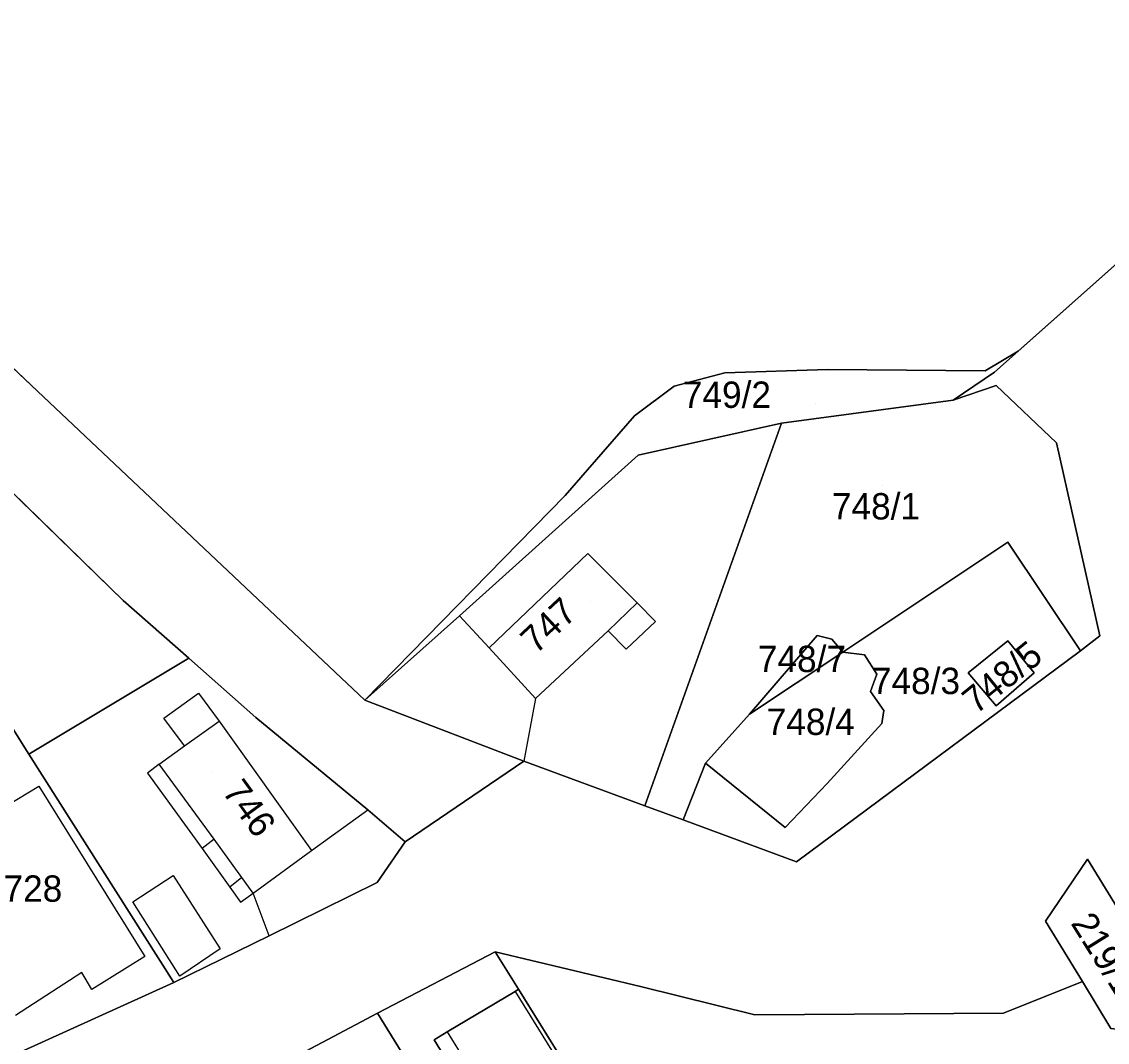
# Model space of a CAD drawing. Extents: x -263943 to -261149, y -1236934 to -1230686.
# Drawn here: x -262396.2 to -262313.8, y -1235499.5 to -1235422.1 of the extents above; entities that cross this region are included whole.
import ezdxf

# ---------------------------------------------------------------- set-up
doc = ezdxf.new("R2010")
doc.units = 0
for name, color, linetype in [('body_kn', 7, 'Continuous'), ('kladpar_druhypozemkov', 7, 'Continuous'), ('kladpar_hranice', 7, 'Continuous'), ('kladpar_parcelnecisla', 7, 'Continuous'), ('kladpar_plochy', 7, 'Continuous'), ('zappar_hrandruhpozemk', 7, 'Continuous')]:
    doc.layers.add(name, color=color, linetype=linetype)

msp = doc.modelspace()

# ---------------------------------------------------------------- linework, layer by layer
at = {"layer": 'body_kn'}
for p, q in [((-262320.6, -1235447.09), (-262320.6, -1235447.09)), ((-262335.05, -1235448.5), (-262335.05, -1235448.5)), ((-262323.09, -1235448.6), (-262323.09, -1235448.6)), ((-262342.87, -1235448.75), (-262342.87, -1235448.75)), ((-262322.39, -1235448.68), (-262322.39, -1235448.68)), ((-262395.03, -1235450.14), (-262395.03, -1235450.14)), ((-262346.7, -1235449.76), (-262346.7, -1235449.76)), ((-262322.27, -1235449.7), (-262322.27, -1235449.7)), ((-262325.52, -1235450.81), (-262325.52, -1235450.81)), ((-262349.72, -1235452.01), (-262349.72, -1235452.01)), ((-262338.55, -1235452.57), (-262338.55, -1235452.57)), ((-262317.68, -1235454.06), (-262317.68, -1235454.06)), ((-262349.43, -1235455), (-262349.43, -1235455)), ((-262354.97, -1235458.05), (-262354.97, -1235458.05)), ((-262354.97, -1235458.05), (-262354.97, -1235458.05)), ((-262321.37, -1235461.58), (-262321.37, -1235461.58)), ((-262353.25, -1235462.46), (-262353.25, -1235462.46)), ((-262388.52, -1235466.02), (-262388.52, -1235466.02)), ((-262349.52, -1235466.2), (-262349.52, -1235466.2)), ((-262363.01, -1235467.17), (-262363.01, -1235467.17)), ((-262363.01, -1235467.17), (-262363.01, -1235467.17)), ((-262351.72, -1235468.31), (-262351.72, -1235468.31)), ((-262348.12, -1235467.61), (-262348.12, -1235467.61)), ((-262335.86, -1235468.67), (-262335.86, -1235468.67)), ((-262334.74, -1235468.95), (-262334.74, -1235468.95)), ((-262321.39, -1235469.07), (-262321.39, -1235469.07)), ((-262314.4, -1235468.7), (-262314.4, -1235468.7)), ((-262314.4, -1235468.7), (-262314.4, -1235468.7)), ((-262360.75, -1235469.61), (-262360.75, -1235469.61)), ((-262350.34, -1235469.72), (-262350.34, -1235469.72)), ((-262333.91, -1235469.93), (-262333.91, -1235469.93)), ((-262333.91, -1235469.93), (-262333.91, -1235469.93)), ((-262315.87, -1235469.83), (-262315.87, -1235469.83)), ((-262383.55, -1235470.39), (-262383.55, -1235470.39)), ((-262332.27, -1235470.14), (-262332.27, -1235470.14)), ((-262331.33, -1235471.61), (-262331.33, -1235471.61)), ((-262324.39, -1235471.52), (-262324.39, -1235471.52)), ((-262324.39, -1235471.52), (-262324.39, -1235471.52)), ((-262319.38, -1235471.51), (-262319.38, -1235471.51)), ((-262382.81, -1235473.06), (-262382.81, -1235473.06)), ((-262331.8, -1235472.92), (-262331.8, -1235472.92)), ((-262370.19, -1235473.58), (-262370.19, -1235473.58)), ((-262370.19, -1235473.58), (-262370.19, -1235473.58)), ((-262357.24, -1235473.46), (-262357.24, -1235473.46)), ((-262357.24, -1235473.46), (-262357.24, -1235473.46)), ((-262322.26, -1235474.02), (-262322.26, -1235474.02)), ((-262385.44, -1235474.94), (-262385.44, -1235474.94)), ((-262378.45, -1235474.89), (-262378.45, -1235474.89)), ((-262340.99, -1235474.64), (-262340.99, -1235474.64)), ((-262340.99, -1235474.64), (-262340.99, -1235474.64)), ((-262330.8, -1235474.36), (-262330.8, -1235474.36)), ((-262381.25, -1235475.18), (-262381.25, -1235475.18)), ((-262330.93, -1235475.35), (-262330.93, -1235475.35)), ((-262383.86, -1235477.05), (-262383.86, -1235477.05)), ((-262395.68, -1235477.69), (-262395.68, -1235477.69)), ((-262395.68, -1235477.69), (-262395.68, -1235477.69)), ((-262358.11, -1235478.21), (-262358.11, -1235478.21)), ((-262385.79, -1235478.43), (-262385.79, -1235478.43)), ((-262344.33, -1235478.36), (-262344.33, -1235478.36)), ((-262344.33, -1235478.36), (-262344.33, -1235478.36)), ((-262386.68, -1235479.12), (-262386.68, -1235479.12)), ((-262335.08, -1235479.91), (-262335.08, -1235479.91)), ((-262394.94, -1235480.11), (-262394.94, -1235480.11)), ((-262369.95, -1235481.9), (-262369.95, -1235481.9)), ((-262348.94, -1235481.61), (-262348.94, -1235481.61)), ((-262346.03, -1235482.66), (-262346.03, -1235482.66)), ((-262338.29, -1235483.25), (-262338.29, -1235483.25)), ((-262382.54, -1235484.85), (-262382.54, -1235484.85)), ((-262382.54, -1235484.85), (-262382.54, -1235484.85)), ((-262381.63, -1235484.14), (-262381.63, -1235484.14)), ((-262381.63, -1235484.14), (-262381.63, -1235484.14)), ((-262367.12, -1235484.34), (-262367.12, -1235484.34)), ((-262374.22, -1235485), (-262374.22, -1235485)), ((-262374.22, -1235485), (-262374.22, -1235485)), ((-262315.32, -1235485.64), (-262315.32, -1235485.64)), ((-262337.42, -1235485.86), (-262337.42, -1235485.86)), ((-262337.42, -1235485.86), (-262337.42, -1235485.86)), ((-262384.73, -1235486.89), (-262384.73, -1235486.89)), ((-262379.51, -1235487.05), (-262379.51, -1235487.05)), ((-262379.51, -1235487.05), (-262379.51, -1235487.05)), ((-262380.43, -1235487.78), (-262380.43, -1235487.78)), ((-262369.24, -1235487.43), (-262369.24, -1235487.43)), ((-262369.24, -1235487.43), (-262369.24, -1235487.43)), ((-262387.79, -1235488.89), (-262387.79, -1235488.89)), ((-262387.79, -1235488.89), (-262387.79, -1235488.89)), ((-262379.61, -1235488.91), (-262379.61, -1235488.91)), ((-262378.65, -1235488.22), (-262378.65, -1235488.22)), ((-262378.65, -1235488.22), (-262378.65, -1235488.22)), ((-262318.51, -1235490.36), (-262318.51, -1235490.36)), ((-262318.51, -1235490.36), (-262318.51, -1235490.36)), ((-262377.44, -1235491.46), (-262377.44, -1235491.46)), ((-262377.44, -1235491.46), (-262377.44, -1235491.46)), ((-262386.88, -1235493.03), (-262386.88, -1235493.03)), ((-262381.16, -1235492.45), (-262381.16, -1235492.45)), ((-262360.28, -1235492.67), (-262360.28, -1235492.67)), ((-262391.66, -1235494.25), (-262391.66, -1235494.25)), ((-262384.23, -1235494.52), (-262384.23, -1235494.52)), ((-262390.91, -1235495.53), (-262390.91, -1235495.53)), ((-262384.68, -1235495.02), (-262384.68, -1235495.02)), ((-262358.51, -1235495.52), (-262358.51, -1235495.52)), ((-262349.26, -1235495.32), (-262349.26, -1235495.32)), ((-262315.72, -1235494.94), (-262315.72, -1235494.94)), ((-262315.72, -1235494.94), (-262315.72, -1235494.94)), ((-262358.78, -1235495.68), (-262358.78, -1235495.68)), ((-262358.78, -1235495.68), (-262358.78, -1235495.68)), ((-262369.21, -1235497.34), (-262369.21, -1235497.34)), ((-262369.21, -1235497.34), (-262369.21, -1235497.34)), ((-262340.58, -1235497.45), (-262340.58, -1235497.45)), ((-262321.72, -1235497.33), (-262321.72, -1235497.33)), ((-262363.94, -1235498.76), (-262363.94, -1235498.76)), ((-262363.94, -1235498.76), (-262363.94, -1235498.76)), ((-262364.92, -1235499.35), (-262364.92, -1235499.35))]:
    msp.add_line(p, q, dxfattribs=at)
at = {"layer": 'kladpar_druhypozemkov'}
for p, q in [((-262335.94, -1235451.09), (-262335.94, -1235451.09)), ((-262330.92, -1235457.27), (-262330.92, -1235457.27)), ((-262353.07, -1235466.07), (-262353.07, -1235466.07)), ((-262335.71, -1235469.86), (-262335.71, -1235469.86)), ((-262327.4, -1235471.36), (-262327.4, -1235471.36)), ((-262322.37, -1235471.15), (-262322.37, -1235471.15)), ((-262335.99, -1235474.14), (-262335.99, -1235474.14)), ((-262381.77, -1235479.02), (-262381.77, -1235479.02)), ((-262395.45, -1235486.63), (-262395.45, -1235486.63))]:
    msp.add_line(p, q, dxfattribs=at)
at = {"layer": 'kladpar_hranice'}
for p, q in [((-262333.91, -1235469.93), (-262340.99, -1235474.64)), ((-262340.99, -1235474.64), (-262333.91, -1235469.93)), ((-262315.87, -1235469.83), (-262337.42, -1235485.86)), ((-262344.33, -1235478.36), (-262340.99, -1235474.64)), ((-262315.72, -1235494.94), (-262313.55, -1235498.51))]:
    msp.add_line(p, q, dxfattribs=at)
for points in [[(-262400.65, -1235333.22), (-262389.55, -1235344.89), (-262364.23, -1235368.95), (-262342.8, -1235389.74), (-262317.48, -1235415.4), (-262307.94, -1235425.05), (-262302.34, -1235430.86), (-262320.6, -1235447.09), (-262323.09, -1235448.6), (-262335.05, -1235448.5), (-262342.87, -1235448.75), (-262346.7, -1235449.76), (-262349.72, -1235452.01), (-262354.97, -1235458.05), (-262370.19, -1235473.58), (-262395.03, -1235450.14), (-262423.63, -1235423.11)], [(-262423.63, -1235423.11), (-262395.03, -1235450.14), (-262370.19, -1235473.58), (-262358.11, -1235478.21), (-262367.12, -1235484.34), (-262369.95, -1235481.9), (-262378.45, -1235474.89), (-262383.55, -1235470.39), (-262388.52, -1235466.02), (-262399.27, -1235455.56)], [(-262402.61, -1235503.12), (-262384.68, -1235495.02), (-262377.44, -1235491.46), (-262369.24, -1235487.43), (-262367.12, -1235484.34), (-262358.11, -1235478.21), (-262348.94, -1235481.61), (-262346.03, -1235482.66), (-262337.42, -1235485.86), (-262315.87, -1235469.83), (-262314.4, -1235468.7), (-262317.68, -1235454.06), (-262322.27, -1235449.7), (-262325.52, -1235450.81), (-262322.39, -1235448.68), (-262320.6, -1235447.09), (-262302.34, -1235430.86)], [(-262354.97, -1235458.05), (-262349.72, -1235452.01), (-262346.7, -1235449.76), (-262342.87, -1235448.75), (-262335.05, -1235448.5), (-262323.09, -1235448.6), (-262320.6, -1235447.09), (-262322.39, -1235448.68), (-262325.52, -1235450.81), (-262338.55, -1235452.57), (-262349.43, -1235455), (-262363.01, -1235467.17), (-262370.19, -1235473.58), (-262354.97, -1235458.05)], [(-262406.17, -1235449.33), (-262406.43, -1235448.98), (-262405.76, -1235448.51), (-262399.27, -1235455.56), (-262388.52, -1235466.02), (-262383.55, -1235470.39), (-262395.68, -1235477.69), (-262397.81, -1235474.3), (-262405.3, -1235462.47), (-262405.48, -1235462.19), (-262411.28, -1235453.01), (-262406.17, -1235449.33)], [(-262314.4, -1235468.7), (-262315.87, -1235469.83), (-262321.37, -1235461.58), (-262333.91, -1235469.93), (-262334.74, -1235468.95), (-262335.86, -1235468.67), (-262340.99, -1235474.64), (-262344.33, -1235478.36), (-262346.03, -1235482.66), (-262348.94, -1235481.61), (-262338.55, -1235452.57), (-262325.52, -1235450.81), (-262322.27, -1235449.7), (-262317.68, -1235454.06), (-262314.4, -1235468.7)], [(-262370.19, -1235473.58), (-262363.01, -1235467.17), (-262349.43, -1235455), (-262338.55, -1235452.57), (-262348.94, -1235481.61), (-262358.11, -1235478.21), (-262370.19, -1235473.58)], [(-262337.42, -1235485.86), (-262346.03, -1235482.66), (-262344.33, -1235478.36), (-262338.29, -1235483.25), (-262335.08, -1235479.91), (-262330.93, -1235475.35), (-262330.8, -1235474.36), (-262331.8, -1235472.92), (-262331.33, -1235471.61), (-262332.27, -1235470.14), (-262333.91, -1235469.93), (-262321.37, -1235461.58), (-262315.87, -1235469.83)], [(-262340.99, -1235474.64), (-262335.86, -1235468.67), (-262334.74, -1235468.95), (-262333.91, -1235469.93)], [(-262324.39, -1235471.52), (-262321.39, -1235469.07), (-262319.38, -1235471.51), (-262322.26, -1235474.02), (-262324.39, -1235471.52)], [(-262319.38, -1235471.51), (-262321.39, -1235469.07), (-262324.39, -1235471.52), (-262322.26, -1235474.02), (-262319.38, -1235471.51)], [(-262333.91, -1235469.93), (-262332.27, -1235470.14), (-262331.33, -1235471.61), (-262331.8, -1235472.92), (-262330.8, -1235474.36), (-262330.93, -1235475.35), (-262335.08, -1235479.91), (-262338.29, -1235483.25), (-262344.33, -1235478.36)], [(-262369.24, -1235487.43), (-262377.44, -1235491.46), (-262384.68, -1235495.02), (-262395.68, -1235477.69), (-262383.55, -1235470.39), (-262378.45, -1235474.89), (-262369.95, -1235481.9), (-262367.12, -1235484.34), (-262369.24, -1235487.43)], [(-262395.68, -1235477.69), (-262384.68, -1235495.02), (-262402.61, -1235503.12), (-262405.02, -1235499.41), (-262405.09, -1235499.31), (-262410.45, -1235491.06), (-262413.48, -1235486.39), (-262413.55, -1235486.29), (-262413.93, -1235485.71), (-262406.13, -1235480.15), (-262402.41, -1235477.5), (-262397.81, -1235474.3), (-262395.68, -1235477.69)], [(-262318.51, -1235490.36), (-262315.32, -1235485.64), (-262310.84, -1235492.99), (-262307.28, -1235498.83)], [(-262310.84, -1235492.99), (-262315.32, -1235485.64), (-262318.51, -1235490.36), (-262315.72, -1235494.94)], [(-262313.55, -1235498.51), (-262315.72, -1235494.94), (-262318.51, -1235490.36)], [(-262315.72, -1235494.94), (-262321.72, -1235497.33), (-262340.58, -1235497.45), (-262349.26, -1235495.32), (-262360.28, -1235492.67), (-262369.21, -1235497.34), (-262384.73, -1235505.55), (-262390.31, -1235508.35), (-262391.39, -1235508.89), (-262395.05, -1235510.73), (-262402, -1235511.5)], [(-262345.35, -1235535.81), (-262353.85, -1235522.27), (-262361.06, -1235510.56), (-262369.21, -1235497.34), (-262360.28, -1235492.67), (-262358.51, -1235495.52), (-262358.78, -1235495.68), (-262363.94, -1235498.76), (-262364.92, -1235499.35), (-262363.49, -1235501.71), (-262362.03, -1235504.12), (-262358.2, -1235510.43), (-262355.62, -1235514.44), (-262356.07, -1235514.74), (-262351.65, -1235521.93), (-262350.04, -1235521), (-262344.98, -1235517.87), (-262344.77, -1235517.74), (-262337.32, -1235529.79), (-262345.35, -1235535.81)], [(-262314.11, -1235567.4), (-262318.94, -1235559.57), (-262337.32, -1235529.79), (-262344.77, -1235517.74), (-262351.75, -1235506.44), (-262358.51, -1235495.52), (-262360.28, -1235492.67), (-262349.26, -1235495.32), (-262340.58, -1235497.45), (-262321.72, -1235497.33), (-262315.72, -1235494.94)], [(-262351.99, -1235506.59), (-262357.08, -1235509.74), (-262358.2, -1235510.43), (-262362.03, -1235504.12), (-262363.49, -1235501.71), (-262364.92, -1235499.35), (-262363.94, -1235498.76), (-262358.78, -1235495.68), (-262358.51, -1235495.52), (-262351.75, -1235506.44), (-262351.99, -1235506.59)], [(-262369.21, -1235497.34), (-262361.06, -1235510.56), (-262361.93, -1235511.11), (-262367.88, -1235501.38), (-262376.17, -1235506.56), (-262374.2, -1235509.81), (-262375.99, -1235511.04), (-262374.2, -1235513.92), (-262372.39, -1235512.79), (-262370.22, -1235516.37), (-262367.26, -1235514.49), (-262365.58, -1235517.2), (-262361.68, -1235514.8), (-262360.64, -1235516.5), (-262361.68, -1235517.14), (-262357.32, -1235524.52), (-262353.85, -1235522.27), (-262367.72, -1235532.96), (-262382.96, -1235508.4), (-262384.73, -1235505.55), (-262369.21, -1235497.34)]]:
    msp.add_lwpolyline(points, dxfattribs=at)
at = {"layer": 'kladpar_plochy'}
for p, q in [((-262395.03, -1235450.14), (-262423.63, -1235423.11)), ((-262423.63, -1235423.11), (-262395.03, -1235450.14)), ((-262302.34, -1235430.86), (-262320.6, -1235447.09)), ((-262320.6, -1235447.09), (-262323.09, -1235448.6)), ((-262335.05, -1235448.5), (-262342.87, -1235448.75)), ((-262323.09, -1235448.6), (-262335.05, -1235448.5)), ((-262342.87, -1235448.75), (-262346.7, -1235449.76)), ((-262370.19, -1235473.58), (-262395.03, -1235450.14)), ((-262395.03, -1235450.14), (-262370.19, -1235473.58)), ((-262346.7, -1235449.76), (-262349.72, -1235452.01)), ((-262349.72, -1235452.01), (-262354.97, -1235458.05)), ((-262388.52, -1235466.02), (-262399.27, -1235455.56)), ((-262354.97, -1235458.05), (-262370.19, -1235473.58)), ((-262333.91, -1235469.93), (-262321.37, -1235461.58)), ((-262321.37, -1235461.58), (-262315.87, -1235469.83)), ((-262383.55, -1235470.39), (-262388.52, -1235466.02)), ((-262321.39, -1235469.07), (-262324.39, -1235471.52)), ((-262319.38, -1235471.51), (-262321.39, -1235469.07)), ((-262315.87, -1235469.83), (-262337.42, -1235485.86)), ((-262332.27, -1235470.14), (-262333.91, -1235469.93)), ((-262378.45, -1235474.89), (-262383.55, -1235470.39)), ((-262331.33, -1235471.61), (-262332.27, -1235470.14)), ((-262331.8, -1235472.92), (-262331.33, -1235471.61)), ((-262324.39, -1235471.52), (-262322.26, -1235474.02)), ((-262322.26, -1235474.02), (-262319.38, -1235471.51)), ((-262330.8, -1235474.36), (-262331.8, -1235472.92)), ((-262370.19, -1235473.58), (-262358.11, -1235478.21)), ((-262369.95, -1235481.9), (-262378.45, -1235474.89)), ((-262330.93, -1235475.35), (-262330.8, -1235474.36)), ((-262335.08, -1235479.91), (-262330.93, -1235475.35)), ((-262358.11, -1235478.21), (-262367.12, -1235484.34)), ((-262346.03, -1235482.66), (-262344.33, -1235478.36)), ((-262344.33, -1235478.36), (-262338.29, -1235483.25)), ((-262338.29, -1235483.25), (-262335.08, -1235479.91)), ((-262367.12, -1235484.34), (-262369.95, -1235481.9)), ((-262337.42, -1235485.86), (-262346.03, -1235482.66))]:
    msp.add_line(p, q, dxfattribs=at)
for points in [[(-262402.61, -1235503.12), (-262384.68, -1235495.02), (-262377.44, -1235491.46), (-262369.24, -1235487.43), (-262367.12, -1235484.34), (-262358.11, -1235478.21), (-262348.94, -1235481.61), (-262346.03, -1235482.66), (-262337.42, -1235485.86), (-262315.87, -1235469.83), (-262314.4, -1235468.7), (-262317.68, -1235454.06), (-262322.27, -1235449.7), (-262325.52, -1235450.81), (-262322.39, -1235448.68), (-262320.6, -1235447.09), (-262302.34, -1235430.86)], [(-262351.75, -1235506.44), (-262358.51, -1235495.52), (-262360.28, -1235492.67), (-262349.26, -1235495.32), (-262340.58, -1235497.45), (-262321.72, -1235497.33), (-262315.72, -1235494.94), (-262313.55, -1235498.51), (-262310.95, -1235498.81), (-262307.28, -1235498.83), (-262310.84, -1235492.99), (-262310.38, -1235492.81), (-262308.32, -1235487.16), (-262302.14, -1235497.29), (-262300.07, -1235495.98), (-262299.42, -1235495.17), (-262296.99, -1235492.15), (-262305.27, -1235478.82), (-262302.09, -1235470.1), (-262290.98, -1235488.82), (-262278.11, -1235509.77)], [(-262310.84, -1235492.99), (-262315.32, -1235485.64), (-262318.51, -1235490.36), (-262315.72, -1235494.94), (-262321.72, -1235497.33), (-262340.58, -1235497.45), (-262349.26, -1235495.32), (-262360.28, -1235492.67), (-262369.21, -1235497.34), (-262384.73, -1235505.55)]]:
    msp.add_lwpolyline(points, dxfattribs=at)
for points in [[(-262354.97, -1235458.05), (-262349.72, -1235452.01), (-262346.7, -1235449.76), (-262342.87, -1235448.75), (-262335.05, -1235448.5), (-262323.09, -1235448.6), (-262320.6, -1235447.09), (-262322.39, -1235448.68), (-262325.52, -1235450.81), (-262338.55, -1235452.57), (-262349.43, -1235455), (-262363.01, -1235467.17), (-262370.19, -1235473.58)], [(-262406.17, -1235449.33), (-262406.43, -1235448.98), (-262405.76, -1235448.51), (-262399.27, -1235455.56), (-262388.52, -1235466.02), (-262383.55, -1235470.39), (-262395.68, -1235477.69), (-262397.81, -1235474.3), (-262405.3, -1235462.47), (-262405.48, -1235462.19), (-262411.28, -1235453.01)], [(-262314.4, -1235468.7), (-262315.87, -1235469.83), (-262321.37, -1235461.58), (-262333.91, -1235469.93), (-262334.74, -1235468.95), (-262335.86, -1235468.67), (-262340.99, -1235474.64), (-262344.33, -1235478.36), (-262346.03, -1235482.66), (-262348.94, -1235481.61), (-262338.55, -1235452.57), (-262325.52, -1235450.81), (-262322.27, -1235449.7), (-262317.68, -1235454.06)], [(-262370.19, -1235473.58), (-262363.01, -1235467.17), (-262349.43, -1235455), (-262338.55, -1235452.57), (-262348.94, -1235481.61), (-262358.11, -1235478.21)], [(-262340.99, -1235474.64), (-262335.86, -1235468.67), (-262334.74, -1235468.95), (-262333.91, -1235469.93)], [(-262324.39, -1235471.52), (-262321.39, -1235469.07), (-262319.38, -1235471.51), (-262322.26, -1235474.02)], [(-262344.33, -1235478.36), (-262340.99, -1235474.64), (-262333.91, -1235469.93), (-262332.27, -1235470.14), (-262331.33, -1235471.61), (-262331.8, -1235472.92), (-262330.8, -1235474.36), (-262330.93, -1235475.35), (-262335.08, -1235479.91), (-262338.29, -1235483.25)], [(-262369.24, -1235487.43), (-262377.44, -1235491.46), (-262384.68, -1235495.02), (-262395.68, -1235477.69), (-262383.55, -1235470.39), (-262378.45, -1235474.89), (-262369.95, -1235481.9), (-262367.12, -1235484.34)], [(-262395.68, -1235477.69), (-262384.68, -1235495.02), (-262402.61, -1235503.12), (-262405.02, -1235499.41), (-262405.09, -1235499.31), (-262410.45, -1235491.06), (-262413.48, -1235486.39), (-262413.55, -1235486.29), (-262413.93, -1235485.71), (-262406.13, -1235480.15), (-262402.41, -1235477.5), (-262397.81, -1235474.3)], [(-262318.51, -1235490.36), (-262315.32, -1235485.64), (-262310.84, -1235492.99), (-262307.28, -1235498.83), (-262310.95, -1235498.81), (-262313.55, -1235498.51), (-262315.72, -1235494.94)], [(-262345.35, -1235535.81), (-262353.85, -1235522.27), (-262361.06, -1235510.56), (-262369.21, -1235497.34), (-262360.28, -1235492.67), (-262358.51, -1235495.52), (-262358.78, -1235495.68), (-262363.94, -1235498.76), (-262364.92, -1235499.35), (-262363.49, -1235501.71), (-262362.03, -1235504.12), (-262358.2, -1235510.43), (-262355.62, -1235514.44), (-262356.07, -1235514.74), (-262351.65, -1235521.93), (-262350.04, -1235521), (-262344.98, -1235517.87), (-262344.77, -1235517.74), (-262337.32, -1235529.79)], [(-262351.99, -1235506.59), (-262357.08, -1235509.74), (-262358.2, -1235510.43), (-262362.03, -1235504.12), (-262363.49, -1235501.71), (-262364.92, -1235499.35), (-262363.94, -1235498.76), (-262358.78, -1235495.68), (-262358.51, -1235495.52), (-262351.75, -1235506.44)], [(-262369.21, -1235497.34), (-262361.06, -1235510.56), (-262361.93, -1235511.11), (-262367.88, -1235501.38), (-262376.17, -1235506.56), (-262374.2, -1235509.81), (-262375.99, -1235511.04), (-262374.2, -1235513.92), (-262372.39, -1235512.79), (-262370.22, -1235516.37), (-262367.26, -1235514.49), (-262365.58, -1235517.2), (-262361.68, -1235514.8), (-262360.64, -1235516.5), (-262361.68, -1235517.14), (-262357.32, -1235524.52), (-262353.85, -1235522.27), (-262367.72, -1235532.96), (-262382.96, -1235508.4), (-262384.73, -1235505.55)]]:
    msp.add_lwpolyline(points, close=True, dxfattribs=at)
at = {"layer": 'zappar_hrandruhpozemk'}
for p, q in [((-262351.72, -1235468.31), (-262349.52, -1235466.2)), ((-262363.01, -1235467.17), (-262360.75, -1235469.61)), ((-262351.72, -1235468.31), (-262357.24, -1235473.46)), ((-262360.75, -1235469.61), (-262357.24, -1235473.46)), ((-262357.24, -1235473.46), (-262358.11, -1235478.21)), ((-262385.79, -1235478.43), (-262383.86, -1235477.05)), ((-262385.79, -1235478.43), (-262386.68, -1235479.12)), ((-262386.68, -1235479.12), (-262382.54, -1235484.85)), ((-262374.22, -1235485), (-262369.95, -1235481.9)), ((-262381.63, -1235484.14), (-262382.54, -1235484.85)), ((-262378.65, -1235488.22), (-262374.22, -1235485)), ((-262387.79, -1235488.89), (-262384.73, -1235486.89)), ((-262384.73, -1235486.89), (-262381.16, -1235492.45)), ((-262379.51, -1235487.05), (-262380.43, -1235487.78)), ((-262377.44, -1235491.46), (-262378.65, -1235488.22)), ((-262391.66, -1235494.25), (-262396.7, -1235497.5)), ((-262358.78, -1235495.68), (-262351.99, -1235506.59)), ((-262363.94, -1235498.76), (-262362.49, -1235501.08))]:
    msp.add_line(p, q, dxfattribs=at)
for points in [[(-262360.75, -1235469.61), (-262353.25, -1235462.46), (-262349.52, -1235466.2), (-262348.12, -1235467.61), (-262350.34, -1235469.72), (-262351.72, -1235468.31)], [(-262383.86, -1235477.05), (-262385.44, -1235474.94), (-262382.81, -1235473.06), (-262381.25, -1235475.18)], [(-262383.86, -1235477.05), (-262381.25, -1235475.18), (-262374.22, -1235485)], [(-262378.65, -1235488.22), (-262379.51, -1235487.05), (-262381.63, -1235484.14), (-262385.79, -1235478.43)], [(-262403.09, -1235485.04), (-262399.13, -1235482.64), (-262394.94, -1235480.11)], [(-262394.94, -1235480.11), (-262386.88, -1235493.03), (-262390.91, -1235495.53), (-262391.66, -1235494.25)], [(-262382.54, -1235484.85), (-262380.43, -1235487.78), (-262379.61, -1235488.91), (-262378.65, -1235488.22)], [(-262381.16, -1235492.45), (-262384.23, -1235494.52), (-262387.79, -1235488.89)]]:
    msp.add_lwpolyline(points, dxfattribs=at)

# ---------------------------------------------------------------- texts
at = {"layer": 'kladpar_parcelnecisla'}
for s, p in [('749/2', (-262346.048, -1235451.4)), ('748/1', (-262334.734, -1235459.87)), ('748/7', (-262340.356, -1235471.45)), ('748/3', (-262331.696, -1235473.12)), ('748/4', (-262339.683, -1235476.22)), ('728', (-262397.612, -1235488.88))]:
    msp.add_text(s, height=2, dxfattribs=at).set_placement(p)
for s, rotation, p in [('747', 43, (-262357.2, -1235470.145)), ('748/5', 39, (-262323.79, -1235474.704)), ('746', 306, (-262381.063, -1235480.546)), ('219/13', 302, (-262316.644, -1235490.511))]:
    msp.add_text(s, height=2, rotation=rotation, dxfattribs=at).set_placement(p)

doc.saveas('drawing.dxf')
